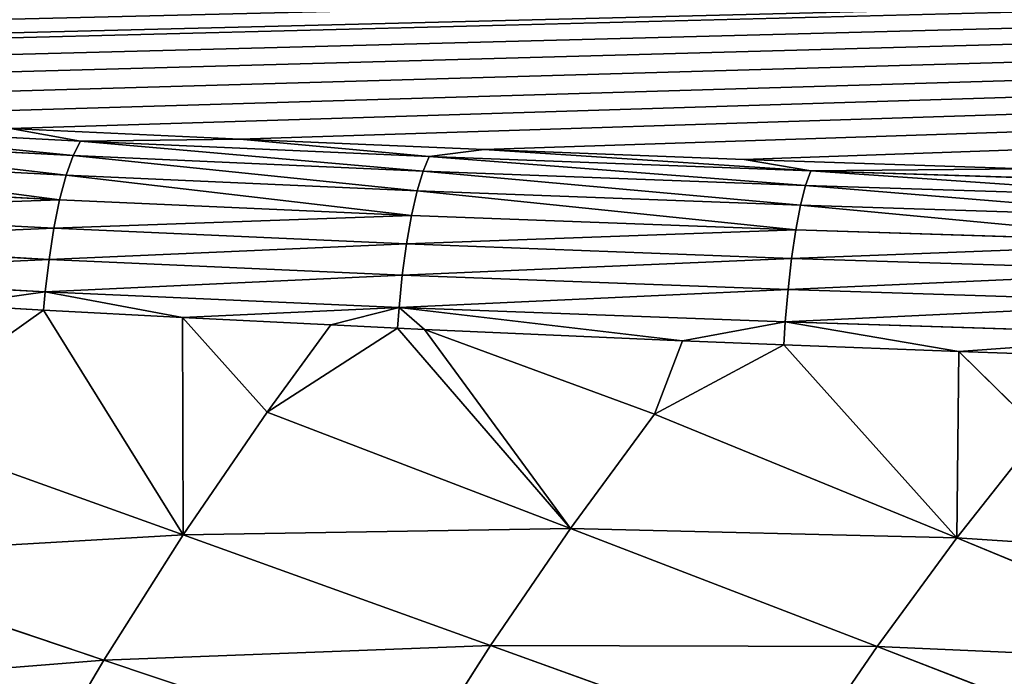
# Model space of a CAD drawing. Extents: x 0 to 605, y 0 to 400.
# Tile 442 of 656: x 125 to 152, y 260 to 278. Entities that reach past the tile are written whole.
import ezdxf

# ---------------------------------------------------------------- set-up
doc = ezdxf.new("R2010")
doc.units = 0
doc.header["$LTSCALE"] = 25.4
doc.layers.get('0').update_dxf_attribs({"linetype": 'CONTINUOUS'})

# ---------------------------------------------------------------- blocks, each defined once
blk = doc.blocks.new('ATLANTA610_-_S_STL')
at = {"color": 0}
for p, q in [((117.942, 45.299, 124.992), (126.799, 43.237, 125.453)), ((117.942, 45.299, 124.992), (126.799, 43.237, 125.453)), ((124.857, 44.519, 125.102), (131.222, 43.169, 125.403)), ((124.857, 44.519, 125.102), (126.799, 43.237, 125.453)), ((124.857, 44.519, 125.102), (131.222, 43.169, 125.403)), ((124.857, 44.519, 125.102), (126.799, 43.237, 125.453)), ((126.6, 42.402, 125.855), (117.712, 44.471, 125.393)), ((126.6, 42.402, 125.855), (117.712, 44.471, 125.393)), ((126.405, 41.622, 126.403), (117.488, 43.698, 125.94)), ((126.405, 41.622, 126.403), (117.488, 43.698, 125.94)), ((126.799, 43.237, 125.453), (126.6, 42.402, 125.855)), ((126.799, 43.237, 125.453), (126.6, 42.402, 125.855)), ((126.799, 43.237, 125.453), (131.222, 43.169, 125.403)), ((126.799, 43.237, 125.453), (131.222, 43.169, 125.403)), ((126.799, 43.237, 125.453), (136.472, 41.311, 125.882)), ((126.799, 43.237, 125.453), (136.472, 41.311, 125.882)), ((131.222, 43.169, 125.403), (137.992, 41.883, 125.69)), ((136.472, 41.311, 125.882), (131.222, 43.169, 125.403)), ((136.472, 41.311, 125.882), (131.222, 43.169, 125.403)), ((131.222, 43.169, 125.403), (137.992, 41.883, 125.69)), ((126.223, 40.931, 127.084), (117.278, 43.014, 126.62)), ((126.223, 40.931, 127.084), (117.278, 43.014, 126.62)), ((117.093, 42.449, 127.407), (126.062, 40.361, 127.873)), ((117.093, 42.449, 127.407), (126.062, 40.361, 127.873)), ((126.405, 41.622, 126.403), (126.6, 42.402, 125.855)), ((126.405, 41.622, 126.403), (126.6, 42.402, 125.855)), ((136.301, 40.47, 126.286), (126.6, 42.402, 125.855)), ((136.301, 40.47, 126.286), (126.6, 42.402, 125.855)), ((125.928, 39.93, 128.735), (116.938, 42.023, 128.268)), ((125.928, 39.93, 128.735), (116.938, 42.023, 128.268)), ((137.992, 41.883, 125.69), (136.472, 41.311, 125.882)), ((137.992, 41.883, 125.69), (136.472, 41.311, 125.882)), ((137.992, 41.883, 125.69), (145.207, 40.661, 125.963)), ((137.992, 41.883, 125.69), (145.207, 40.661, 125.963)), ((125.823, 39.648, 129.634), (116.818, 41.744, 129.166)), ((125.823, 39.648, 129.634), (116.818, 41.744, 129.166)), ((126.223, 40.931, 127.084), (126.405, 41.622, 126.403)), ((126.223, 40.931, 127.084), (126.405, 41.622, 126.403)), ((136.134, 39.684, 126.836), (126.405, 41.622, 126.403)), ((136.134, 39.684, 126.836), (126.405, 41.622, 126.403)), ((136.472, 41.311, 125.882), (136.301, 40.47, 126.286)), ((136.472, 41.311, 125.882), (136.301, 40.47, 126.286)), ((136.472, 41.311, 125.882), (147.053, 39.526, 126.281)), ((136.472, 41.311, 125.882), (147.053, 39.526, 126.281)), ((126.223, 40.931, 127.084), (126.062, 40.361, 127.873)), ((126.223, 40.931, 127.084), (126.062, 40.361, 127.873)), ((135.978, 38.989, 127.518), (126.223, 40.931, 127.084)), ((135.978, 38.989, 127.518), (126.223, 40.931, 127.084)), ((136.134, 39.684, 126.836), (136.301, 40.47, 126.286)), ((136.134, 39.684, 126.836), (136.301, 40.47, 126.286)), ((146.909, 38.681, 126.685), (136.301, 40.47, 126.286)), ((146.909, 38.681, 126.685), (136.301, 40.47, 126.286)), ((145.207, 40.661, 125.963), (152.995, 39.491, 126.224)), ((147.053, 39.526, 126.281), (145.207, 40.661, 125.963)), ((145.207, 40.661, 125.963), (152.995, 39.491, 126.224)), ((147.053, 39.526, 126.281), (145.207, 40.661, 125.963)), ((126.062, 40.361, 127.873), (125.928, 39.93, 128.735)), ((126.062, 40.361, 127.873), (125.928, 39.93, 128.735)), ((126.062, 40.361, 127.873), (135.84, 38.413, 128.307)), ((126.062, 40.361, 127.873), (135.84, 38.413, 128.307)), ((127.45, 37.862, 139.852), (118.947, 39.997, 136.998)), ((127.45, 37.862, 139.852), (118.947, 39.997, 136.998)), ((121.246, 40.023, 133.361), (125.779, 39.554, 130.144)), ((121.246, 40.023, 133.361), (125.779, 39.554, 130.144)), ((121.246, 40.023, 133.361), (129.652, 37.885, 136.378)), ((121.246, 40.023, 133.361), (129.652, 37.885, 136.378)), ((123.253, 40.113, 130.001), (125.823, 39.648, 129.634)), ((123.253, 40.113, 130.001), (125.823, 39.648, 129.634)), ((123.253, 40.113, 130.001), (125.779, 39.554, 130.144)), ((123.253, 40.113, 130.001), (125.779, 39.554, 130.144)), ((125.823, 39.648, 129.634), (125.928, 39.93, 128.735)), ((125.823, 39.648, 129.634), (125.928, 39.93, 128.735)), ((135.725, 37.979, 129.171), (125.928, 39.93, 128.735)), ((135.725, 37.979, 129.171), (125.928, 39.93, 128.735)), ((125.779, 39.554, 130.144), (125.823, 39.648, 129.634)), ((125.779, 39.554, 130.144), (125.823, 39.648, 129.634)), ((125.823, 39.648, 129.634), (129.626, 38.745, 130.349)), ((135.635, 37.694, 130.07), (125.823, 39.648, 129.634)), ((125.823, 39.648, 129.634), (129.626, 38.745, 130.349)), ((135.635, 37.694, 130.07), (125.823, 39.648, 129.634)), ((135.978, 38.989, 127.518), (136.134, 39.684, 126.836)), ((135.978, 38.989, 127.518), (136.134, 39.684, 126.836)), ((146.767, 37.891, 127.236), (136.134, 39.684, 126.836)), ((146.767, 37.891, 127.236), (136.134, 39.684, 126.836)), ((125.779, 39.554, 130.144), (129.626, 38.745, 130.349)), ((129.652, 37.885, 136.378), (125.779, 39.554, 130.144)), ((129.652, 37.885, 136.378), (125.779, 39.554, 130.144)), ((125.779, 39.554, 130.144), (129.626, 38.745, 130.349)), ((147.053, 39.526, 126.281), (146.909, 38.681, 126.685)), ((147.053, 39.526, 126.281), (146.909, 38.681, 126.685)), ((152.995, 39.491, 126.224), (147.053, 39.526, 126.281)), ((147.053, 39.526, 126.281), (158.188, 37.944, 126.634)), ((152.995, 39.491, 126.224), (147.053, 39.526, 126.281)), ((147.053, 39.526, 126.281), (158.188, 37.944, 126.634)), ((135.978, 38.989, 127.518), (135.84, 38.413, 128.307)), ((135.978, 38.989, 127.518), (135.84, 38.413, 128.307)), ((146.635, 37.191, 127.919), (135.978, 38.989, 127.518)), ((146.635, 37.191, 127.919), (135.978, 38.989, 127.518)), ((129.626, 38.745, 130.349), (135.635, 37.694, 130.07)), ((129.626, 38.745, 130.349), (135.635, 37.694, 130.07)), ((129.626, 38.745, 130.349), (133.745, 37.935, 130.555)), ((129.626, 38.745, 130.349), (131.975, 37.913, 132.973)), ((129.626, 38.745, 130.349), (133.745, 37.935, 130.555)), ((129.652, 37.885, 136.378), (129.626, 38.745, 130.349)), ((129.652, 37.885, 136.378), (129.626, 38.745, 130.349)), ((129.626, 38.745, 130.349), (131.975, 37.913, 132.973)), ((146.767, 37.891, 127.236), (146.909, 38.681, 126.685)), ((146.767, 37.891, 127.236), (146.909, 38.681, 126.685)), ((158.066, 37.096, 127.039), (146.909, 38.681, 126.685)), ((158.066, 37.096, 127.039), (146.909, 38.681, 126.685)), ((135.84, 38.413, 128.307), (135.725, 37.979, 129.171)), ((135.84, 38.413, 128.307), (135.725, 37.979, 129.171)), ((135.84, 38.413, 128.307), (146.519, 36.612, 128.709)), ((135.84, 38.413, 128.307), (146.519, 36.612, 128.709)), ((135.635, 37.694, 130.07), (135.725, 37.979, 129.171)), ((135.635, 37.694, 130.07), (135.725, 37.979, 129.171)), ((146.421, 36.175, 129.573), (135.725, 37.979, 129.171)), ((146.421, 36.175, 129.573), (135.725, 37.979, 129.171)), ((125.372, 37.845, 143.391), (127.45, 37.862, 139.852)), ((125.372, 37.845, 143.391), (127.45, 37.862, 139.852)), ((127.45, 37.862, 139.852), (129.652, 37.885, 136.378)), ((127.45, 37.862, 139.852), (129.652, 37.885, 136.378)), ((136.068, 35.999, 142.753), (127.45, 37.862, 139.852)), ((136.068, 35.999, 142.753), (127.45, 37.862, 139.852)), ((129.652, 37.885, 136.378), (131.975, 37.913, 132.973)), ((129.652, 37.885, 136.378), (131.975, 37.913, 132.973)), ((129.652, 37.885, 136.378), (138.169, 36.019, 139.445)), ((129.652, 37.885, 136.378), (138.169, 36.019, 139.445)), ((131.975, 37.913, 132.973), (133.745, 37.935, 130.555)), ((131.975, 37.913, 132.973), (133.745, 37.935, 130.555)), ((131.975, 37.913, 132.973), (135.592, 37.588, 130.644)), ((131.975, 37.913, 132.973), (135.592, 37.588, 130.644)), ((131.975, 37.913, 132.973), (140.385, 36.044, 136.202)), ((131.975, 37.913, 132.973), (140.385, 36.044, 136.202)), ((133.745, 37.935, 130.555), (135.635, 37.694, 130.07)), ((133.745, 37.935, 130.555), (135.635, 37.694, 130.07)), ((133.745, 37.935, 130.555), (135.592, 37.588, 130.644)), ((133.745, 37.935, 130.555), (135.592, 37.588, 130.644)), ((135.635, 37.694, 130.07), (135.592, 37.588, 130.644)), ((135.635, 37.694, 130.07), (135.592, 37.588, 130.644)), ((136.344, 37.451, 130.679), (135.635, 37.694, 130.07)), ((136.344, 37.451, 130.679), (135.635, 37.694, 130.07)), ((143.495, 36.22, 130.993), (135.635, 37.694, 130.07)), ((143.495, 36.22, 130.993), (135.635, 37.694, 130.07)), ((146.345, 35.887, 130.473), (135.635, 37.694, 130.07)), ((146.345, 35.887, 130.473), (135.635, 37.694, 130.07)), ((146.635, 37.191, 127.919), (146.767, 37.891, 127.236)), ((146.635, 37.191, 127.919), (146.767, 37.891, 127.236)), ((157.947, 36.302, 127.591), (146.767, 37.891, 127.236)), ((157.947, 36.302, 127.591), (146.767, 37.891, 127.236)), ((135.592, 37.588, 130.644), (136.344, 37.451, 130.679)), ((140.385, 36.044, 136.202), (135.592, 37.588, 130.644)), ((140.385, 36.044, 136.202), (135.592, 37.588, 130.644)), ((135.592, 37.588, 130.644), (136.344, 37.451, 130.679)), ((136.344, 37.451, 130.679), (143.495, 36.22, 130.993)), ((136.344, 37.451, 130.679), (142.715, 36.073, 133.027)), ((136.344, 37.451, 130.679), (143.495, 36.22, 130.993)), ((140.385, 36.044, 136.202), (136.344, 37.451, 130.679)), ((140.385, 36.044, 136.202), (136.344, 37.451, 130.679)), ((136.344, 37.451, 130.679), (142.715, 36.073, 133.027)), ((146.635, 37.191, 127.919), (146.519, 36.612, 128.709)), ((146.635, 37.191, 127.919), (146.519, 36.612, 128.709)), ((157.836, 35.6, 128.274), (146.635, 37.191, 127.919)), ((157.836, 35.6, 128.274), (146.635, 37.191, 127.919)), ((146.519, 36.612, 128.709), (146.421, 36.175, 129.573)), ((146.519, 36.612, 128.709), (146.421, 36.175, 129.573)), ((146.519, 36.612, 128.709), (157.737, 35.018, 129.065)), ((146.519, 36.612, 128.709), (157.737, 35.018, 129.065)), ((138.169, 36.019, 139.445), (140.385, 36.044, 136.202)), ((138.169, 36.019, 139.445), (140.385, 36.044, 136.202)), ((140.385, 36.044, 136.202), (142.715, 36.073, 133.027)), ((140.385, 36.044, 136.202), (142.715, 36.073, 133.027)), ((140.385, 36.044, 136.202), (148.89, 34.409, 139.479)), ((140.385, 36.044, 136.202), (148.89, 34.409, 139.479)), ((142.715, 36.073, 133.027), (143.495, 36.22, 130.993)), ((142.715, 36.073, 133.027), (143.495, 36.22, 130.993)), ((142.715, 36.073, 133.027), (146.306, 35.773, 131.107)), ((142.715, 36.073, 133.027), (146.306, 35.773, 131.107)), ((142.715, 36.073, 133.027), (151.103, 34.435, 136.466)), ((142.715, 36.073, 133.027), (151.103, 34.435, 136.466)), ((143.495, 36.22, 130.993), (146.345, 35.887, 130.473)), ((143.495, 36.22, 130.993), (146.345, 35.887, 130.473)), ((143.495, 36.22, 130.993), (146.306, 35.773, 131.107)), ((143.495, 36.22, 130.993), (146.306, 35.773, 131.107)), ((146.345, 35.887, 130.473), (146.421, 36.175, 129.573)), ((146.345, 35.887, 130.473), (146.421, 36.175, 129.573)), ((157.655, 34.578, 129.93), (146.421, 36.175, 129.573)), ((157.655, 34.578, 129.93), (146.421, 36.175, 129.573)), ((136.068, 35.999, 142.753), (138.169, 36.019, 139.445)), ((136.068, 35.999, 142.753), (138.169, 36.019, 139.445)), ((138.169, 36.019, 139.445), (146.784, 34.388, 142.557)), ((138.169, 36.019, 139.445), (146.784, 34.388, 142.557)), ((146.306, 35.773, 131.107), (146.345, 35.887, 130.473)), ((146.306, 35.773, 131.107), (146.345, 35.887, 130.473)), ((146.306, 35.773, 131.107), (151.155, 35.048, 131.292)), ((151.103, 34.435, 136.466), (146.306, 35.773, 131.107)), ((151.103, 34.435, 136.466), (146.306, 35.773, 131.107)), ((146.306, 35.773, 131.107), (151.155, 35.048, 131.292)), ((146.345, 35.887, 130.473), (151.155, 35.048, 131.292)), ((157.591, 34.289, 130.83), (146.345, 35.887, 130.473)), ((146.345, 35.887, 130.473), (151.155, 35.048, 131.292)), ((157.591, 34.289, 130.83), (146.345, 35.887, 130.473)), ((151.103, 34.435, 136.466), (151.155, 35.048, 131.292)), ((151.103, 34.435, 136.466), (151.155, 35.048, 131.292)), ((151.155, 35.048, 131.292), (157.591, 34.289, 130.83)), ((151.155, 35.048, 131.292), (157.591, 34.289, 130.83)), ((151.155, 35.048, 131.292), (157.556, 34.169, 131.516)), ((151.155, 35.048, 131.292), (157.556, 34.169, 131.516)), ((151.155, 35.048, 131.292), (153.422, 34.464, 133.519)), ((151.155, 35.048, 131.292), (153.422, 34.464, 133.519)), ((146.784, 34.388, 142.557), (148.89, 34.409, 139.479)), ((146.784, 34.388, 142.557), (148.89, 34.409, 139.479)), ((148.89, 34.409, 139.479), (151.103, 34.435, 136.466)), ((148.89, 34.409, 139.479), (151.103, 34.435, 136.466)), ((148.89, 34.409, 139.479), (157.48, 32.975, 142.799)), ((148.89, 34.409, 139.479), (157.48, 32.975, 142.799)), ((151.103, 34.435, 136.466), (153.422, 34.464, 133.519)), ((151.103, 34.435, 136.466), (153.422, 34.464, 133.519)), ((151.103, 34.435, 136.466), (159.574, 32.997, 139.95)), ((151.103, 34.435, 136.466), (159.574, 32.997, 139.95))]:
    blk.add_line(p, q, dxfattribs=at)
mesh = blk.add_polyface(dxfattribs=at)
corners = [(35.797, 103.894, 111.851), (571.006, 106.591, 111.249), (34.388, 106.591, 111.249), (37.928, 100.086, 112.701), (38.654, 98.858, 112.975), (40.127, 96.464, 113.509), (41.904, 93.74, 114.117), (42.395, 93.018, 114.278), (44.76, 89.705, 115.018), (45.369, 88.895, 115.198), (47.226, 86.522, 115.728), (49.041, 84.335, 116.216), (49.785, 83.473, 116.408), (52.433, 80.561, 117.058), (55.193, 77.763, 117.683), (58.096, 75.052, 118.288), (61.14, 72.434, 118.872), (64.319, 69.917, 119.434), (67.637, 67.499, 119.973), (71.141, 65.154, 120.497), (74.846, 62.881, 121.004), (78.763, 60.681, 121.495), (82.902, 58.555, 121.969), (87.283, 56.501, 122.428), (89.174, 55.671, 122.613), (91.934, 54.516, 122.871), (95.55, 53.096, 123.188), (96.878, 52.6, 123.298), (101.611, 50.93, 123.671), (106.635, 49.312, 124.032), (112.571, 47.58, 124.419), (118.867, 45.929, 124.787), (124.857, 44.519, 125.102), (131.222, 43.169, 125.403), (137.992, 41.883, 125.69), (145.207, 40.661, 125.963), (152.995, 39.491, 126.224), (161.346, 38.383, 126.471), (171.208, 37.246, 126.725), (179.751, 36.393, 126.915), (189.849, 35.523, 127.109), (200.64, 34.741, 127.284), (213.516, 33.978, 127.454), (226.998, 33.359, 127.592), (239.742, 32.927, 127.689), (253.158, 32.617, 127.758), (267.527, 32.431, 127.8), (285.141, 32.344, 127.819), (302.697, 32.329, 127.822), (320.938, 32.345, 127.819), (339.364, 32.444, 127.797), (353.896, 32.648, 127.751), (366.557, 32.953, 127.683), (378.727, 33.372, 127.589), (392.694, 34.022, 127.445), (404.119, 34.699, 127.293), (414.802, 35.465, 127.122), (425.484, 36.378, 126.919), (435.255, 37.36, 126.699), (444.241, 38.407, 126.466), (452.534, 39.51, 126.22), (459.554, 40.561, 125.985), (466.93, 41.799, 125.709), (474.123, 43.156, 125.406), (480.586, 44.523, 125.101), (486.816, 45.996, 124.772), (492.209, 47.411, 124.456), (497.473, 48.933, 124.117), (502.377, 50.483, 123.771), (507.695, 52.32, 123.361), (512.783, 54.251, 122.93), (514.295, 54.863, 122.793), (517.255, 56.116, 122.514), (520.424, 57.55, 122.194), (521.364, 57.995, 122.094), (525.177, 59.897, 121.67), (526.134, 60.401, 121.557), (528.665, 61.789, 121.248), (531.464, 63.42, 120.884), (532.358, 63.964, 120.762), (535.52, 65.981, 120.312), (536.527, 66.657, 120.161), (538.712, 68.179, 119.821), (541.316, 70.105, 119.392), (541.756, 70.444, 119.316), (544.642, 72.76, 118.799), (547.245, 75.006, 118.298), (549.952, 77.514, 117.738), (552.726, 80.296, 117.117), (555.195, 82.979, 116.519), (557.842, 86.104, 115.821), (560.273, 89.22, 115.126), (562.482, 92.28, 114.443), (564.617, 95.462, 113.733), (566.874, 99.093, 112.922), (568.575, 102.034, 112.266), (569.1, 102.983, 112.054)]
mesh.append_faces([[corners[k] for k in face] for face in [(0, 1, 2), (1, 95, 96)]], dxfattribs={"vtx0": -1, "color": 0})
mesh.append_faces([[corners[k] for k in face] for face in [(1, 0, 3), (1, 3, 4), (1, 4, 5), (1, 5, 6), (1, 6, 7), (1, 7, 8), (1, 8, 9), (1, 9, 10), (1, 10, 11), (1, 11, 12), (1, 12, 13), (1, 13, 14), (1, 14, 15), (1, 15, 16), (1, 16, 17), (1, 17, 18), (1, 18, 19), (1, 19, 20), (1, 20, 21), (1, 21, 22), (1, 22, 23), (1, 23, 24), (1, 24, 25), (1, 25, 26), (1, 26, 27), (1, 27, 28), (1, 28, 29), (1, 29, 30), (1, 30, 31), (1, 31, 32), (1, 32, 33), (1, 33, 34), (1, 34, 35), (1, 35, 36), (1, 36, 37), (1, 37, 38), (1, 38, 39), (1, 39, 40), (1, 40, 41), (1, 41, 42), (1, 42, 43), (1, 43, 44), (1, 44, 45), (1, 45, 46), (1, 46, 47), (1, 47, 48), (1, 48, 49), (1, 49, 50), (1, 50, 51), (1, 51, 52), (1, 52, 53), (1, 53, 54), (1, 54, 55), (1, 55, 56), (1, 56, 57), (1, 57, 58), (1, 58, 59), (1, 59, 60), (1, 60, 61), (1, 61, 62), (1, 62, 63), (1, 63, 64), (1, 64, 65), (1, 65, 66), (1, 66, 67), (1, 67, 68), (1, 68, 69), (1, 69, 70), (1, 70, 71), (1, 71, 72), (1, 72, 73), (1, 73, 74), (1, 74, 75), (1, 75, 76), (1, 76, 77), (1, 77, 78), (1, 78, 79), (1, 79, 80), (1, 80, 81), (1, 81, 82), (1, 82, 83), (1, 83, 84), (1, 84, 85), (1, 85, 86), (1, 86, 87), (1, 87, 88), (1, 88, 89), (1, 89, 90), (1, 90, 91), (1, 91, 92), (1, 92, 93), (1, 93, 94), (1, 94, 95)]], dxfattribs={"vtx0": -1, "vtx2": -1, "color": 0})
mesh = blk.add_polyface(dxfattribs=at)
corners = [(126.6, 42.402, 125.855), (117.942, 45.299, 124.992), (117.712, 44.471, 125.393), (126.799, 43.237, 125.453)]
mesh.append_faces([[corners[k] for k in face] for face in [(0, 1, 2), (1, 0, 3)]], dxfattribs={"vtx0": -1, "color": 0})
mesh = blk.add_polyface(dxfattribs=at)
corners = [(126.799, 43.237, 125.453), (124.857, 44.519, 125.102), (117.942, 45.299, 124.992)]
mesh.append_faces([[corners[k] for k in face] for face in [(0, 1, 2)]], dxfattribs={"color": 0})
mesh = blk.add_polyface(dxfattribs=at)
corners = [(131.222, 43.169, 125.403), (124.857, 44.519, 125.102), (126.799, 43.237, 125.453)]
mesh.append_faces([[corners[k] for k in face] for face in [(0, 1, 2)]], dxfattribs={"color": 0})
mesh = blk.add_polyface(dxfattribs=at)
corners = [(126.405, 41.622, 126.403), (117.712, 44.471, 125.393), (117.488, 43.698, 125.94), (126.6, 42.402, 125.855)]
mesh.append_faces([[corners[k] for k in face] for face in [(0, 1, 2), (1, 0, 3)]], dxfattribs={"vtx0": -1, "color": 0})
mesh = blk.add_polyface(dxfattribs=at)
corners = [(126.223, 40.931, 127.084), (117.488, 43.698, 125.94), (117.278, 43.014, 126.62), (126.405, 41.622, 126.403)]
mesh.append_faces([[corners[k] for k in face] for face in [(0, 1, 2), (1, 0, 3)]], dxfattribs={"vtx0": -1, "color": 0})
mesh = blk.add_polyface(dxfattribs=at)
corners = [(136.301, 40.47, 126.286), (126.799, 43.237, 125.453), (126.6, 42.402, 125.855), (136.472, 41.311, 125.882)]
mesh.append_faces([[corners[k] for k in face] for face in [(0, 1, 2), (1, 0, 3)]], dxfattribs={"vtx0": -1, "color": 0})
mesh = blk.add_polyface(dxfattribs=at)
corners = [(136.472, 41.311, 125.882), (131.222, 43.169, 125.403), (126.799, 43.237, 125.453)]
mesh.append_faces([[corners[k] for k in face] for face in [(0, 1, 2)]], dxfattribs={"color": 0})
mesh = blk.add_polyface(dxfattribs=at)
corners = [(137.992, 41.883, 125.69), (131.222, 43.169, 125.403), (136.472, 41.311, 125.882)]
mesh.append_faces([[corners[k] for k in face] for face in [(0, 1, 2)]], dxfattribs={"color": 0})
mesh = blk.add_polyface(dxfattribs=at)
corners = [(117.093, 42.449, 127.407), (126.223, 40.931, 127.084), (117.278, 43.014, 126.62), (126.062, 40.361, 127.873)]
mesh.append_faces([[corners[k] for k in face] for face in [(0, 1, 2), (1, 0, 3)]], dxfattribs={"vtx0": -1, "color": 0})
mesh = blk.add_polyface(dxfattribs=at)
corners = [(116.938, 42.023, 128.268), (126.062, 40.361, 127.873), (117.093, 42.449, 127.407), (125.928, 39.93, 128.735)]
mesh.append_faces([[corners[k] for k in face] for face in [(0, 1, 2), (1, 0, 3)]], dxfattribs={"vtx0": -1, "color": 0})
mesh = blk.add_polyface(dxfattribs=at)
corners = [(136.134, 39.684, 126.836), (126.6, 42.402, 125.855), (126.405, 41.622, 126.403), (136.301, 40.47, 126.286)]
mesh.append_faces([[corners[k] for k in face] for face in [(0, 1, 2), (1, 0, 3)]], dxfattribs={"vtx0": -1, "color": 0})
mesh = blk.add_polyface(dxfattribs=at)
corners = [(116.818, 41.744, 129.166), (125.928, 39.93, 128.735), (116.938, 42.023, 128.268), (125.823, 39.648, 129.634)]
mesh.append_faces([[corners[k] for k in face] for face in [(0, 1, 2), (1, 0, 3)]], dxfattribs={"vtx0": -1, "color": 0})
mesh = blk.add_polyface(dxfattribs=at)
corners = [(147.053, 39.526, 126.281), (137.992, 41.883, 125.69), (136.472, 41.311, 125.882), (145.207, 40.661, 125.963)]
mesh.append_faces([[corners[k] for k in face] for face in [(0, 1, 2), (1, 0, 3)]], dxfattribs={"vtx0": -1, "color": 0})
mesh = blk.add_polyface(dxfattribs=at)
corners = [(123.253, 40.113, 130.001), (125.823, 39.648, 129.634), (116.818, 41.744, 129.166)]
mesh.append_faces([[corners[k] for k in face] for face in [(0, 1, 2)]], dxfattribs={"color": 0})
mesh = blk.add_polyface(dxfattribs=at)
corners = [(135.978, 38.989, 127.518), (126.405, 41.622, 126.403), (126.223, 40.931, 127.084), (136.134, 39.684, 126.836)]
mesh.append_faces([[corners[k] for k in face] for face in [(0, 1, 2), (1, 0, 3)]], dxfattribs={"vtx0": -1, "color": 0})
mesh = blk.add_polyface(dxfattribs=at)
corners = [(146.909, 38.681, 126.685), (136.472, 41.311, 125.882), (136.301, 40.47, 126.286), (147.053, 39.526, 126.281)]
mesh.append_faces([[corners[k] for k in face] for face in [(0, 1, 2), (1, 0, 3)]], dxfattribs={"vtx0": -1, "color": 0})
mesh = blk.add_polyface(dxfattribs=at)
corners = [(126.062, 40.361, 127.873), (135.978, 38.989, 127.518), (126.223, 40.931, 127.084), (135.84, 38.413, 128.307)]
mesh.append_faces([[corners[k] for k in face] for face in [(0, 1, 2), (1, 0, 3)]], dxfattribs={"vtx0": -1, "color": 0})
mesh = blk.add_polyface(dxfattribs=at)
corners = [(146.767, 37.891, 127.236), (136.301, 40.47, 126.286), (136.134, 39.684, 126.836), (146.909, 38.681, 126.685)]
mesh.append_faces([[corners[k] for k in face] for face in [(0, 1, 2), (1, 0, 3)]], dxfattribs={"vtx0": -1, "color": 0})
mesh = blk.add_polyface(dxfattribs=at)
corners = [(152.995, 39.491, 126.224), (145.207, 40.661, 125.963), (147.053, 39.526, 126.281)]
mesh.append_faces([[corners[k] for k in face] for face in [(0, 1, 2)]], dxfattribs={"color": 0})
mesh = blk.add_polyface(dxfattribs=at)
corners = [(125.928, 39.93, 128.735), (135.84, 38.413, 128.307), (126.062, 40.361, 127.873), (135.725, 37.979, 129.171)]
mesh.append_faces([[corners[k] for k in face] for face in [(0, 1, 2), (1, 0, 3)]], dxfattribs={"vtx0": -1, "color": 0})
mesh = blk.add_polyface(dxfattribs=at)
corners = [(116.778, 39.977, 140.704), (127.45, 37.862, 139.852), (118.947, 39.997, 136.998), (125.372, 37.845, 143.391)]
mesh.append_faces([[corners[k] for k in face] for face in [(0, 1, 2), (1, 0, 3)]], dxfattribs={"vtx0": -1, "color": 0})
mesh = blk.add_polyface(dxfattribs=at)
corners = [(118.947, 39.997, 136.998), (129.652, 37.885, 136.378), (121.246, 40.023, 133.361), (127.45, 37.862, 139.852)]
mesh.append_faces([[corners[k] for k in face] for face in [(0, 1, 2), (1, 0, 3)]], dxfattribs={"vtx0": -1, "color": 0})
mesh = blk.add_polyface(dxfattribs=at)
corners = [(121.246, 40.023, 133.361), (125.779, 39.554, 130.144), (123.253, 40.113, 130.001)]
mesh.append_faces([[corners[k] for k in face] for face in [(0, 1, 2)]], dxfattribs={"color": 0})
mesh = blk.add_polyface(dxfattribs=at)
corners = [(129.652, 37.885, 136.378), (125.779, 39.554, 130.144), (121.246, 40.023, 133.361)]
mesh.append_faces([[corners[k] for k in face] for face in [(0, 1, 2)]], dxfattribs={"color": 0})
mesh = blk.add_polyface(dxfattribs=at)
corners = [(125.779, 39.554, 130.144), (125.823, 39.648, 129.634), (123.253, 40.113, 130.001)]
mesh.append_faces([[corners[k] for k in face] for face in [(0, 1, 2)]], dxfattribs={"color": 0})
mesh = blk.add_polyface(dxfattribs=at)
corners = [(125.823, 39.648, 129.634), (135.725, 37.979, 129.171), (125.928, 39.93, 128.735), (135.635, 37.694, 130.07)]
mesh.append_faces([[corners[k] for k in face] for face in [(0, 1, 2), (1, 0, 3)]], dxfattribs={"vtx0": -1, "color": 0})
mesh = blk.add_polyface(dxfattribs=at)
corners = [(129.626, 38.745, 130.349), (125.823, 39.648, 129.634), (125.779, 39.554, 130.144)]
mesh.append_faces([[corners[k] for k in face] for face in [(0, 1, 2)]], dxfattribs={"color": 0})
mesh = blk.add_polyface(dxfattribs=at)
corners = [(129.626, 38.745, 130.349), (135.635, 37.694, 130.07), (125.823, 39.648, 129.634)]
mesh.append_faces([[corners[k] for k in face] for face in [(0, 1, 2)]], dxfattribs={"color": 0})
mesh = blk.add_polyface(dxfattribs=at)
corners = [(146.635, 37.191, 127.919), (136.134, 39.684, 126.836), (135.978, 38.989, 127.518), (146.767, 37.891, 127.236)]
mesh.append_faces([[corners[k] for k in face] for face in [(0, 1, 2), (1, 0, 3)]], dxfattribs={"vtx0": -1, "color": 0})
mesh = blk.add_polyface(dxfattribs=at)
corners = [(129.652, 37.885, 136.378), (129.626, 38.745, 130.349), (125.779, 39.554, 130.144)]
mesh.append_faces([[corners[k] for k in face] for face in [(0, 1, 2)]], dxfattribs={"color": 0})
mesh = blk.add_polyface(dxfattribs=at)
corners = [(158.066, 37.096, 127.039), (147.053, 39.526, 126.281), (146.909, 38.681, 126.685), (158.188, 37.944, 126.634)]
mesh.append_faces([[corners[k] for k in face] for face in [(0, 1, 2), (1, 0, 3)]], dxfattribs={"vtx0": -1, "color": 0})
mesh = blk.add_polyface(dxfattribs=at)
corners = [(158.188, 37.944, 126.634), (152.995, 39.491, 126.224), (147.053, 39.526, 126.281)]
mesh.append_faces([[corners[k] for k in face] for face in [(0, 1, 2)]], dxfattribs={"color": 0})
mesh = blk.add_polyface(dxfattribs=at)
corners = [(135.84, 38.413, 128.307), (146.635, 37.191, 127.919), (135.978, 38.989, 127.518), (146.519, 36.612, 128.709)]
mesh.append_faces([[corners[k] for k in face] for face in [(0, 1, 2), (1, 0, 3)]], dxfattribs={"vtx0": -1, "color": 0})
mesh = blk.add_polyface(dxfattribs=at)
corners = [(133.745, 37.935, 130.555), (135.635, 37.694, 130.07), (129.626, 38.745, 130.349)]
mesh.append_faces([[corners[k] for k in face] for face in [(0, 1, 2)]], dxfattribs={"color": 0})
mesh = blk.add_polyface(dxfattribs=at)
corners = [(131.975, 37.913, 132.973), (133.745, 37.935, 130.555), (129.626, 38.745, 130.349)]
mesh.append_faces([[corners[k] for k in face] for face in [(0, 1, 2)]], dxfattribs={"color": 0})
mesh = blk.add_polyface(dxfattribs=at)
corners = [(129.652, 37.885, 136.378), (131.975, 37.913, 132.973), (129.626, 38.745, 130.349)]
mesh.append_faces([[corners[k] for k in face] for face in [(0, 1, 2)]], dxfattribs={"color": 0})
mesh = blk.add_polyface(dxfattribs=at)
corners = [(157.947, 36.302, 127.591), (146.909, 38.681, 126.685), (146.767, 37.891, 127.236), (158.066, 37.096, 127.039)]
mesh.append_faces([[corners[k] for k in face] for face in [(0, 1, 2), (1, 0, 3)]], dxfattribs={"vtx0": -1, "color": 0})
mesh = blk.add_polyface(dxfattribs=at)
corners = [(135.725, 37.979, 129.171), (146.519, 36.612, 128.709), (135.84, 38.413, 128.307), (146.421, 36.175, 129.573)]
mesh.append_faces([[corners[k] for k in face] for face in [(0, 1, 2), (1, 0, 3)]], dxfattribs={"vtx0": -1, "color": 0})
mesh = blk.add_polyface(dxfattribs=at)
corners = [(135.635, 37.694, 130.07), (146.421, 36.175, 129.573), (135.725, 37.979, 129.171), (146.345, 35.887, 130.473)]
mesh.append_faces([[corners[k] for k in face] for face in [(0, 1, 2), (1, 0, 3)]], dxfattribs={"vtx0": -1, "color": 0})
mesh = blk.add_polyface(dxfattribs=at)
corners = [(125.372, 37.845, 143.391), (136.068, 35.999, 142.753), (127.45, 37.862, 139.852), (134.084, 35.985, 146.121)]
mesh.append_faces([[corners[k] for k in face] for face in [(0, 1, 2), (1, 0, 3)]], dxfattribs={"vtx0": -1, "color": 0})
mesh = blk.add_polyface(dxfattribs=at)
corners = [(127.45, 37.862, 139.852), (138.169, 36.019, 139.445), (129.652, 37.885, 136.378), (136.068, 35.999, 142.753)]
mesh.append_faces([[corners[k] for k in face] for face in [(0, 1, 2), (1, 0, 3)]], dxfattribs={"vtx0": -1, "color": 0})
mesh = blk.add_polyface(dxfattribs=at)
corners = [(129.652, 37.885, 136.378), (140.385, 36.044, 136.202), (131.975, 37.913, 132.973), (138.169, 36.019, 139.445)]
mesh.append_faces([[corners[k] for k in face] for face in [(0, 1, 2), (1, 0, 3)]], dxfattribs={"vtx0": -1, "color": 0})
mesh = blk.add_polyface(dxfattribs=at)
corners = [(131.975, 37.913, 132.973), (135.592, 37.588, 130.644), (133.745, 37.935, 130.555)]
mesh.append_faces([[corners[k] for k in face] for face in [(0, 1, 2)]], dxfattribs={"color": 0})
mesh = blk.add_polyface(dxfattribs=at)
corners = [(140.385, 36.044, 136.202), (135.592, 37.588, 130.644), (131.975, 37.913, 132.973)]
mesh.append_faces([[corners[k] for k in face] for face in [(0, 1, 2)]], dxfattribs={"color": 0})
mesh = blk.add_polyface(dxfattribs=at)
corners = [(135.592, 37.588, 130.644), (135.635, 37.694, 130.07), (133.745, 37.935, 130.555)]
mesh.append_faces([[corners[k] for k in face] for face in [(0, 1, 2)]], dxfattribs={"color": 0})
mesh = blk.add_polyface(dxfattribs=at)
corners = [(136.344, 37.451, 130.679), (135.635, 37.694, 130.07), (135.592, 37.588, 130.644)]
mesh.append_faces([[corners[k] for k in face] for face in [(0, 1, 2)]], dxfattribs={"color": 0})
mesh = blk.add_polyface(dxfattribs=at)
corners = [(143.495, 36.22, 130.993), (135.635, 37.694, 130.07), (136.344, 37.451, 130.679)]
mesh.append_faces([[corners[k] for k in face] for face in [(0, 1, 2)]], dxfattribs={"color": 0})
mesh = blk.add_polyface(dxfattribs=at)
corners = [(143.495, 36.22, 130.993), (146.345, 35.887, 130.473), (135.635, 37.694, 130.07)]
mesh.append_faces([[corners[k] for k in face] for face in [(0, 1, 2)]], dxfattribs={"color": 0})
mesh = blk.add_polyface(dxfattribs=at)
corners = [(157.836, 35.6, 128.274), (146.767, 37.891, 127.236), (146.635, 37.191, 127.919), (157.947, 36.302, 127.591)]
mesh.append_faces([[corners[k] for k in face] for face in [(0, 1, 2), (1, 0, 3)]], dxfattribs={"vtx0": -1, "color": 0})
mesh = blk.add_polyface(dxfattribs=at)
corners = [(140.385, 36.044, 136.202), (136.344, 37.451, 130.679), (135.592, 37.588, 130.644)]
mesh.append_faces([[corners[k] for k in face] for face in [(0, 1, 2)]], dxfattribs={"color": 0})
mesh = blk.add_polyface(dxfattribs=at)
corners = [(142.715, 36.073, 133.027), (143.495, 36.22, 130.993), (136.344, 37.451, 130.679)]
mesh.append_faces([[corners[k] for k in face] for face in [(0, 1, 2)]], dxfattribs={"color": 0})
mesh = blk.add_polyface(dxfattribs=at)
corners = [(140.385, 36.044, 136.202), (142.715, 36.073, 133.027), (136.344, 37.451, 130.679)]
mesh.append_faces([[corners[k] for k in face] for face in [(0, 1, 2)]], dxfattribs={"color": 0})
mesh = blk.add_polyface(dxfattribs=at)
corners = [(146.519, 36.612, 128.709), (157.836, 35.6, 128.274), (146.635, 37.191, 127.919), (157.737, 35.018, 129.065)]
mesh.append_faces([[corners[k] for k in face] for face in [(0, 1, 2), (1, 0, 3)]], dxfattribs={"vtx0": -1, "color": 0})
mesh = blk.add_polyface(dxfattribs=at)
corners = [(146.421, 36.175, 129.573), (157.737, 35.018, 129.065), (146.519, 36.612, 128.709), (157.655, 34.578, 129.93)]
mesh.append_faces([[corners[k] for k in face] for face in [(0, 1, 2), (1, 0, 3)]], dxfattribs={"vtx0": -1, "color": 0})
mesh = blk.add_polyface(dxfattribs=at)
corners = [(138.169, 36.019, 139.445), (148.89, 34.409, 139.479), (140.385, 36.044, 136.202), (146.784, 34.388, 142.557)]
mesh.append_faces([[corners[k] for k in face] for face in [(0, 1, 2), (1, 0, 3)]], dxfattribs={"vtx0": -1, "color": 0})
mesh = blk.add_polyface(dxfattribs=at)
corners = [(140.385, 36.044, 136.202), (151.103, 34.435, 136.466), (142.715, 36.073, 133.027), (148.89, 34.409, 139.479)]
mesh.append_faces([[corners[k] for k in face] for face in [(0, 1, 2), (1, 0, 3)]], dxfattribs={"vtx0": -1, "color": 0})
mesh = blk.add_polyface(dxfattribs=at)
corners = [(142.715, 36.073, 133.027), (146.306, 35.773, 131.107), (143.495, 36.22, 130.993)]
mesh.append_faces([[corners[k] for k in face] for face in [(0, 1, 2)]], dxfattribs={"color": 0})
mesh = blk.add_polyface(dxfattribs=at)
corners = [(151.103, 34.435, 136.466), (146.306, 35.773, 131.107), (142.715, 36.073, 133.027)]
mesh.append_faces([[corners[k] for k in face] for face in [(0, 1, 2)]], dxfattribs={"color": 0})
mesh = blk.add_polyface(dxfattribs=at)
corners = [(146.306, 35.773, 131.107), (146.345, 35.887, 130.473), (143.495, 36.22, 130.993)]
mesh.append_faces([[corners[k] for k in face] for face in [(0, 1, 2)]], dxfattribs={"color": 0})
mesh = blk.add_polyface(dxfattribs=at)
corners = [(146.345, 35.887, 130.473), (157.655, 34.578, 129.93), (146.421, 36.175, 129.573), (157.591, 34.289, 130.83)]
mesh.append_faces([[corners[k] for k in face] for face in [(0, 1, 2), (1, 0, 3)]], dxfattribs={"vtx0": -1, "color": 0})
mesh = blk.add_polyface(dxfattribs=at)
corners = [(136.068, 35.999, 142.753), (146.784, 34.388, 142.557), (138.169, 36.019, 139.445), (144.787, 34.371, 145.695)]
mesh.append_faces([[corners[k] for k in face] for face in [(0, 1, 2), (1, 0, 3)]], dxfattribs={"vtx0": -1, "color": 0})
mesh = blk.add_polyface(dxfattribs=at)
corners = [(151.155, 35.048, 131.292), (146.345, 35.887, 130.473), (146.306, 35.773, 131.107)]
mesh.append_faces([[corners[k] for k in face] for face in [(0, 1, 2)]], dxfattribs={"color": 0})
mesh = blk.add_polyface(dxfattribs=at)
corners = [(151.103, 34.435, 136.466), (151.155, 35.048, 131.292), (146.306, 35.773, 131.107)]
mesh.append_faces([[corners[k] for k in face] for face in [(0, 1, 2)]], dxfattribs={"color": 0})
mesh = blk.add_polyface(dxfattribs=at)
corners = [(151.155, 35.048, 131.292), (157.591, 34.289, 130.83), (146.345, 35.887, 130.473)]
mesh.append_faces([[corners[k] for k in face] for face in [(0, 1, 2)]], dxfattribs={"color": 0})
mesh = blk.add_polyface(dxfattribs=at)
corners = [(151.103, 34.435, 136.466), (153.422, 34.464, 133.519), (151.155, 35.048, 131.292)]
mesh.append_faces([[corners[k] for k in face] for face in [(0, 1, 2)]], dxfattribs={"color": 0})
mesh = blk.add_polyface(dxfattribs=at)
corners = [(157.556, 34.169, 131.516), (157.591, 34.289, 130.83), (151.155, 35.048, 131.292)]
mesh.append_faces([[corners[k] for k in face] for face in [(0, 1, 2)]], dxfattribs={"color": 0})
mesh = blk.add_polyface(dxfattribs=at)
corners = [(153.422, 34.464, 133.519), (157.556, 34.169, 131.516), (151.155, 35.048, 131.292)]
mesh.append_faces([[corners[k] for k in face] for face in [(0, 1, 2)]], dxfattribs={"color": 0})
mesh = blk.add_polyface(dxfattribs=at)
corners = [(146.784, 34.388, 142.557), (157.48, 32.975, 142.799), (148.89, 34.409, 139.479), (155.487, 32.957, 145.709)]
mesh.append_faces([[corners[k] for k in face] for face in [(0, 1, 2), (1, 0, 3)]], dxfattribs={"vtx0": -1, "color": 0})
mesh = blk.add_polyface(dxfattribs=at)
corners = [(148.89, 34.409, 139.479), (159.574, 32.997, 139.95), (151.103, 34.435, 136.466), (157.48, 32.975, 142.799)]
mesh.append_faces([[corners[k] for k in face] for face in [(0, 1, 2), (1, 0, 3)]], dxfattribs={"vtx0": -1, "color": 0})
mesh = blk.add_polyface(dxfattribs=at)
corners = [(151.103, 34.435, 136.466), (161.767, 33.022, 137.163), (153.422, 34.464, 133.519), (159.574, 32.997, 139.95)]
mesh.append_faces([[corners[k] for k in face] for face in [(0, 1, 2), (1, 0, 3)]], dxfattribs={"vtx0": -1, "color": 0})

msp = doc.modelspace()

# ---------------------------------------------------------------- block references
at = {"color": 254, "extrusion": (0, -1, 5.55112e-17)}
msp.add_blockref('ATLANTA610_-_S_STL', (-0.269, -0.066, -399.883), dxfattribs=at)

doc.saveas('drawing.dxf')
